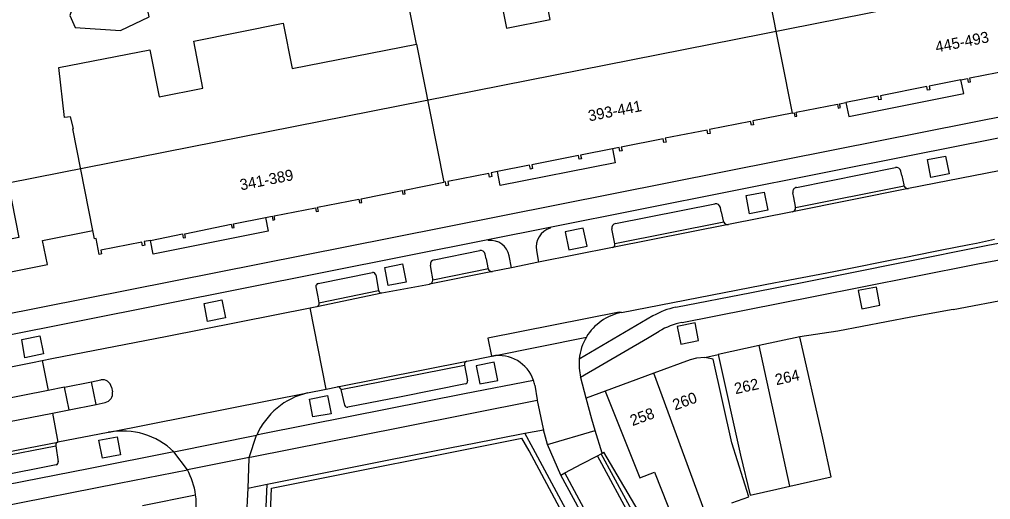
# Model space of a CAD drawing. Extents: x 194485 to 197793, y 468269 to 470822.
# Drawn here: x 194991.2 to 195096.6, y 469431.3 to 469483.4 of the extents above; entities that cross this region are included whole.
import ezdxf

# ---------------------------------------------------------------- set-up
doc = ezdxf.new("R2010")
doc.units = 0
for name, color, linetype in [('BGT begrenzing pand op maaiveld onder overbouw', 7, 'Continuous'), ('BGT grensvlak onbegroeid terreindeel', 7, 'Continuous'), ('BGT grensvlak pand deel overbouw', 7, 'Continuous'), ('BGT grensvlak pand min 1', 7, 'Continuous'), ('BGT grensvlak pand op maaiveld', 7, 'Continuous'), ('BGT grensvlak pand op maaiveld LR', 7, 'Continuous'), ('BGT grensvlak vegetatieobject', 7, 'Continuous'), ('BGT grensvlak wegdeel', 7, 'Continuous'), ('BGT tekst huisnummerreeks', 7, 'Continuous')]:
    doc.layers.add(name, color=color, linetype=linetype)

msp = doc.modelspace()

# ---------------------------------------------------------------- linework, layer by layer
at = {"layer": 'BGT begrenzing pand op maaiveld onder overbouw'}
for points in [[(195093.39, 469476.89), (195089.93, 469476.2), (195090.01, 469475.8), (195089.77, 469475.75), (195089.69, 469476.15), (195084.64, 469475.15), (195084.71, 469474.75), (195084.47, 469474.7), (195084.39, 469475.1), (195080.9, 469474.41)], [(195055.57, 469469.39), (195052.11, 469468.71), (195052.19, 469468.3), (195051.94, 469468.25), (195051.86, 469468.66), (195046.81, 469467.66), (195046.89, 469467.25), (195046.65, 469467.2), (195046.57, 469467.61), (195043.09, 469466.92)], [(195005.41, 469459.45), (195008.9, 469460.15), (195008.98, 469459.74), (195009.22, 469459.78), (195009.15, 469460.17), (195014.19, 469461.2), (195014.27, 469460.81), (195014.52, 469460.85), (195014.44, 469461.24), (195017.9, 469461.93)]]:
    msp.add_lwpolyline(points, dxfattribs=at)
at = {"layer": 'BGT grensvlak onbegroeid terreindeel'}
for p in [(195054.43, 469436.35), (195062.24, 469423.59)]:
    msp.add_line(p, (195054.64, 469436.47), dxfattribs=at)
for points in [[(195089.75, 469468.23), (195091.71, 469468.6), (195092.09, 469466.66), (195090.13, 469466.27), (195089.75, 469468.23)], [(195072.01, 469464.7), (195072.41, 469462.73), (195070.45, 469462.35), (195070.07, 469464.31), (195072.01, 469464.7)], [(195050.44, 469460.4), (195050.83, 469458.42), (195052.8, 469458.83), (195052.38, 469460.79), (195050.44, 469460.4)], [(195030.84, 469456.5), (195032.78, 469456.9), (195033.18, 469454.93), (195031.22, 469454.56), (195030.84, 469456.5)], [(195011.23, 469452.62), (195013.15, 469452.99), (195013.56, 469451.05), (195011.6, 469450.64), (195011.23, 469452.62)], [(194991.47, 469448.69), (194993.41, 469449.08), (194993.81, 469447.13), (194991.8, 469446.71), (194991.47, 469448.69)], [(195040.76, 469445.83), (195041.15, 469443.88), (195043.13, 469444.24), (195042.74, 469446.24), (195040.76, 469445.83)], [(195022.69, 469442.22), (195024.64, 469442.61), (195025.02, 469440.64), (195023.05, 469440.29), (195022.69, 469442.22)], [(194999.81, 469437.78), (195001.79, 469438.15), (195002.15, 469436.2), (195000.21, 469435.81), (194999.81, 469437.78)]]:
    msp.add_lwpolyline(points, dxfattribs=at)
at = {"layer": 'BGT grensvlak pand deel overbouw'}
for points in [[(195080.9, 469474.41), (195081.2, 469472.91), (195093.68, 469475.38), (195093.39, 469476.89)], [(195055.57, 469469.39), (195055.87, 469467.88), (195043.39, 469465.42), (195043.09, 469466.92)], [(195017.9, 469461.93), (195018.2, 469460.45), (195005.71, 469457.96), (195005.41, 469459.45)]]:
    msp.add_lwpolyline(points, dxfattribs=at)
at = {"layer": 'BGT grensvlak pand min 1'}
msp.add_lwpolyline([(195136.75, 469494.68), (194989.99, 469465.67), (194991.15, 469459.78), (194987.3, 469459.02), (194987.91, 469455.98), (194958.84, 469450.2), (194954.73, 469470.85), (194957.23, 469471.14), (194948.76, 469545.42), (194942.8, 469544.74), (194941.93, 469552.33), (194938.82, 469551.98), (194935.24, 469583.02)], dxfattribs=at)
at = {"layer": 'BGT grensvlak pand op maaiveld'}
for p, q in [((195075.91, 469449), (195071.47, 469448.03)), ((195078.39, 469438.01), (195075.91, 469449)), ((195071.47, 469448.03), (195067.04, 469447.06)), ((195064.01, 469446.5), (195060.06, 469445.05)), ((195064.7, 469446.66), (195064.01, 469446.5)), ((195065.57, 469446.73), (195064.7, 469446.66)), ((195066.5, 469446.58), (195065.57, 469446.73)), ((195068.52, 469437.48), (195066.5, 469446.58)), ((195067.04, 469447.06), (195069.46, 469436.14)), ((195060.06, 469445.05), (195054.77, 469443.11)), ((195054.77, 469443.11), (195058.53, 469433.67)), ((195058.53, 469433.67), (195060.14, 469434.29)), ((195060.14, 469434.29), (195062.35, 469428.66)), ((195073.39, 469432.45), (195074.82, 469432.77))]:
    msp.add_line(p, q, dxfattribs=at)
for points in [[(195034.29, 469480.75), (195033.32, 469485.66), (195043.03, 469487.59), (195044.05, 469482.49), (195048.8, 469483.44), (195047.79, 469488.54), (195057.45, 469490.45), (195058.41, 469485.55), (195072.09, 469488.25)], [(194999.18, 469460.51), (194996.99, 469471.57), (194997.06, 469471.59), (194996.74, 469472.86), (194996.09, 469472.79), (194995.49, 469478.22), (195005.35, 469480.15), (195006.35, 469475.04), (195011.12, 469475.99), (195010.11, 469481.09), (195019.83, 469483.01), (195020.8, 469478.1), (195034.29, 469480.75)], [(195093.39, 469476.89), (195094.1, 469477.03), (195094.18, 469476.62), (195094.43, 469476.67), (195094.35, 469477.08), (195098.81, 469477.96), (195098.89, 469477.56), (195099.13, 469477.61), (195099.05, 469478.01), (195103.52, 469478.89), (195103.6, 469478.49), (195103.84, 469478.54), (195103.76, 469478.94), (195108.23, 469479.83), (195108.31, 469479.41), (195108.56, 469479.45), (195108.48, 469479.86), (195112.94, 469480.74)], [(195075.05, 469473.25), (195075.27, 469473.3), (195075.35, 469472.89), (195075.59, 469472.94), (195075.51, 469473.35), (195079.98, 469474.23), (195080.06, 469473.82), (195080.3, 469473.87), (195080.22, 469474.28), (195080.9, 469474.41)], [(195075.05, 469473.25), (195070.8, 469472.41), (195070.88, 469472.01), (195070.64, 469471.96), (195070.56, 469472.36), (195066.1, 469471.48), (195066.18, 469471.07), (195065.93, 469471.03), (195065.85, 469471.43), (195061.3, 469470.53), (195061.38, 469470.12), (195061.14, 469470.07), (195061.05, 469470.48), (195056.52, 469469.58), (195056.6, 469469.17), (195056.36, 469469.13), (195056.28, 469469.53), (195055.57, 469469.39)], [(195043.09, 469466.92), (195042.4, 469466.78), (195042.48, 469466.38), (195042.23, 469466.33), (195042.15, 469466.73), (195037.69, 469465.85), (195037.77, 469465.44), (195037.52, 469465.39), (195037.44, 469465.8), (195037.25, 469465.76)], [(195017.9, 469461.93), (195018.61, 469462.07), (195018.69, 469461.66), (195018.93, 469461.71), (195018.85, 469462.12), (195023.32, 469463), (195023.4, 469462.59), (195023.64, 469462.64), (195023.56, 469463.05), (195028.02, 469463.94), (195028.11, 469463.53), (195028.35, 469463.58), (195028.27, 469463.98), (195032.73, 469464.87), (195032.82, 469464.46), (195033.06, 469464.51), (195032.98, 469464.92), (195037.25, 469465.76)], [(195005.41, 469459.45), (195004.73, 469459.32), (195004.81, 469458.92), (195004.56, 469458.88), (195004.48, 469459.27), (195000.02, 469458.38), (195000.1, 469457.99), (194999.85, 469457.94), (194999.51, 469459.66), (194999.36, 469459.63), (194999.18, 469460.51)], [(195074.82, 469432.77), (195079.29, 469433.79), (195078.39, 469438.01)], [(195068.53, 469430.97), (195070.38, 469431.61), (195068.52, 469437.48)], [(195069.46, 469436.14), (195070.49, 469431.81), (195073.39, 469432.45)]]:
    msp.add_lwpolyline(points, dxfattribs=at)
at = {"layer": 'BGT grensvlak pand op maaiveld LR'}
for p, q in [((195072.09, 469488.25), (195075.05, 469473.25)), ((195034.29, 469480.75), (195037.25, 469465.76)), ((195074.82, 469432.77), (195071.47, 469448.03)), ((195065.64, 469429.89), (195060.06, 469445.05))]:
    msp.add_line(p, q, dxfattribs=at)
at = {"layer": 'BGT grensvlak vegetatieobject'}
for p, q in [((195018.56, 469432.58), (195045.74, 469438)), ((195046.51, 469436.63), (195045.74, 469438)), ((195053.86, 469422.9), (195046.51, 469436.63)), ((195018.08, 469421.79), (195018.56, 469432.58))]:
    msp.add_line(p, q, dxfattribs=at)
msp.add_lwpolyline([(195054.33, 469423.15), (195046.95, 469436.87), (195046.06, 469438.52)], dxfattribs=at)
at = {"layer": 'BGT grensvlak wegdeel'}
for p, q in [((195136.51, 469480.56), (195079.68, 469469.29)), ((195079.68, 469469.29), (195031.66, 469459.73)), ((195100.5, 469467.6), (195087.71, 469465.09)), ((195075.53, 469465.21), (195086.28, 469467.35)), ((195086.96, 469466.48), (195086.87, 469466.96)), ((195086.96, 469466.48), (195087.17, 469465.48)), ((195087.21, 469465.35), (195075.44, 469463)), ((195087.71, 469465.09), (195075.09, 469462.57)), ((195075.24, 469464.12), (195075.14, 469464.62)), ((195055.89, 469461.29), (195066.68, 469463.43)), ((195075.43, 469463.12), (195075.24, 469464.12)), ((195096.31, 469458.92), (195120.82, 469463.76)), ((195067.37, 469462.54), (195067.27, 469463.04)), ((195067.37, 469462.54), (195067.59, 469461.57)), ((195075.09, 469462.57), (195068.16, 469461.18)), ((195068.16, 469461.18), (195055.56, 469458.67)), ((195067.64, 469461.43), (195055.81, 469459.08)), ((195042.04, 469459.55), (195048.78, 469460.89)), ((195048.78, 469460.89), (195048.8, 469460.79)), ((195055.61, 469460.15), (195055.5, 469460.7)), ((195055.81, 469459.08), (195055.61, 469460.15)), ((194978.19, 469446.86), (195042.04, 469459.55)), ((195031.66, 469459.73), (194982.67, 469450.02)), ((195042.07, 469459.44), (195042.04, 469459.55)), ((195055.82, 469459.07), (195055.81, 469459.08)), ((195091.14, 469458.39), (195094.29, 469459.01)), ((195094.29, 469459.01), (195095.06, 469459.17)), ((195095.06, 469459.17), (195097.04, 469459.57)), ((195036.2, 469457.36), (195041.16, 469458.35)), ((195041.85, 469457.47), (195041.75, 469457.96)), ((195047.32, 469458.35), (195047.55, 469457.08)), ((195055.56, 469458.67), (195047.55, 469457.08)), ((195086.92, 469457.07), (195096.31, 469458.92)), ((195087.23, 469457.6), (195090.4, 469458.24)), ((195090.4, 469458.24), (195091.14, 469458.39)), ((195041.85, 469457.47), (195042.05, 469456.47)), ((195044.61, 469456.47), (195044.36, 469457.77)), ((195047.55, 469457.08), (195044.61, 469456.47)), ((195076.71, 469455.01), (195086.92, 469457.07)), ((195080.32, 469456.23), (195086.44, 469457.45)), ((195086.44, 469457.45), (195087.23, 469457.6)), ((195023.62, 469454.78), (195029.51, 469455.96)), ((195042.54, 469456.08), (195035.71, 469454.71)), ((195035.89, 469456.28), (195035.81, 469456.77)), ((195036.06, 469455.27), (195035.89, 469456.28)), ((195042.09, 469456.35), (195036.07, 469455.14)), ((195044.61, 469456.47), (195042.54, 469456.08)), ((195074.05, 469455.02), (195079.59, 469456.09)), ((195079.59, 469456.09), (195080.32, 469456.23)), ((195029.87, 469455.72), (195030.18, 469454.03)), ((195056.53, 469451.62), (195073.27, 469454.89)), ((195070.64, 469453.81), (195076.71, 469455.01)), ((195073.27, 469454.89), (195074.05, 469455.02)), ((195023.49, 469452.29), (195030.54, 469453.75)), ((195023.71, 469452.69), (195030.18, 469454.03)), ((195030.18, 469454.03), (195030.19, 469453.99)), ((195030.54, 469453.75), (195035.71, 469454.71)), ((195062.45, 469452.2), (195070.64, 469453.81)), ((195023.71, 469452.69), (195023.72, 469452.63)), ((195092.54, 469451.97), (195099.4, 469453.25)), ((195007.22, 469449.06), (195022.75, 469452.14)), ((195022.75, 469452.14), (195023.29, 469452.25)), ((195024.49, 469443.31), (195022.75, 469452.14)), ((195023.29, 469452.25), (195023.48, 469452.28)), ((195023.48, 469452.28), (195023.49, 469452.29)), ((195092.54, 469451.97), (195087.96, 469451.12)), ((195059.96, 469451.26), (195051.95, 469446.58)), ((195087.96, 469451.12), (195080.01, 469449.59)), ((195080.01, 469449.59), (195075.91, 469449)), ((194994.73, 469446.64), (195007.22, 469449.06)), ((195042.51, 469446.9), (195052.74, 469448.97)), ((194992.6, 469446.2), (194993.67, 469446.42)), ((194993.67, 469446.42), (194994.73, 469446.64)), ((194993.67, 469446.42), (194994.3, 469443.18)), ((195025.72, 469443.55), (195039.74, 469446.33)), ((195039.74, 469446.33), (195042.43, 469446.88)), ((195065.57, 469446.73), (195067.04, 469447.06)), ((194983.79, 469444.42), (194992.6, 469446.2)), ((195026.08, 469443.27), (195039.52, 469445.93)), ((195039.51, 469445.98), (195039.52, 469445.93)), ((195039.52, 469445.93), (195039.84, 469444.23)), ((194999.03, 469444.11), (195000.02, 469444.31)), ((194994.3, 469443.18), (194957.08, 469435.82)), ((194996.09, 469443.53), (194994.3, 469443.18)), ((194996.09, 469443.53), (194999.03, 469444.11)), ((194996.58, 469441.08), (194996.09, 469443.53)), ((194999.52, 469441.66), (194999.03, 469444.11)), ((195001.19, 469443.52), (195001.29, 469443.03)), ((195022.48, 469442.91), (195024.49, 469443.31)), ((195024.49, 469443.31), (195025.72, 469443.55)), ((195026.07, 469443.33), (195026.08, 469443.27)), ((195026.08, 469443.27), (195026.49, 469441.57)), ((195000.92, 469438.64), (195022.48, 469442.91)), ((195054.77, 469443.11), (195052.71, 469442.35)), ((194994.77, 469440.72), (194996.58, 469441.08)), ((194996.58, 469441.08), (194999.52, 469441.66)), ((194999.52, 469441.66), (195000.5, 469441.86)), ((194957.57, 469433.37), (194994.77, 469440.72)), ((194994.77, 469440.72), (194995.38, 469437.57)), ((195007.95, 469436.52), (195016.94, 469438.31)), ((195016.14, 469435.89), (195016.94, 469438.31)), ((195046.06, 469438.52), (195048.07, 469438.9)), ((195048.52, 469437.31), (195048.07, 469438.9)), ((195048.52, 469437.31), (195053.69, 469438.84)), ((195054.43, 469436.35), (195053.69, 469438.84)), ((194987.25, 469435.99), (194995.36, 469437.57)), ((194987.61, 469435.71), (194995.14, 469437.17)), ((194995.13, 469437.23), (194995.14, 469437.17)), ((194995.14, 469437.17), (194995.4, 469435.44)), ((194995.38, 469437.57), (194995.36, 469437.57)), ((195031.12, 469435.59), (195038.27, 469437.01)), ((195049.96, 469433.98), (195048.52, 469437.31)), ((195009.43, 469434.57), (195007.95, 469436.52)), ((195016.14, 469435.89), (195009.43, 469434.57)), ((195052.24, 469435.2), (195053.92, 469436.09)), ((195053.92, 469436.09), (195054.34, 469436.31)), ((195066.92, 469412.14), (195053.92, 469436.09)), ((195054.34, 469436.31), (195054.43, 469436.35)), ((195066.69, 469413.62), (195054.34, 469436.31)), ((194995.17, 469435.1), (194988.29, 469433.73)), ((195018.08, 469432.99), (195031.12, 469435.59)), ((195050.39, 469434.22), (195052.24, 469435.2)), ((195002.01, 469433.12), (195009.43, 469434.57)), ((195049.96, 469433.98), (195050.39, 469434.22)), ((195061.24, 469413.14), (195049.96, 469433.98)), ((195063.42, 469410.19), (195050.39, 469434.22)), ((194987.43, 469430.22), (195002.01, 469433.12)), ((195015.97, 469432.58), (195018.08, 469432.99)), ((195017.89, 469428.79), (195018.08, 469432.99)), ((195004.55, 469430.67), (195010.31, 469431.84))]:
    msp.add_line(p, q, dxfattribs=at)
for points in [[(195002.52, 469486.55), (194997.25, 469485.5), (194996.66, 469483.85), (194997.26, 469482.54), (195002.15, 469482.22), (195005.27, 469483.72), (195004.98, 469485.07), (195002.52, 469486.55)], [(195048.78, 469460.89), (195087.98, 469468.69), (195136.87, 469478.38), (195176.73, 469486.23)], [(195063.11, 469450.54), (195077.37, 469453.36), (195088.32, 469455.52), (195095.21, 469456.9), (195097.18, 469457.27), (195109.01, 469459.64), (195121.53, 469462.06), (195126.64, 469463.07)], [(194987.91, 469455.98), (194989.64, 469456.32), (194989.72, 469455.93), (194994.23, 469456.82), (194993.71, 469459.43), (194999.18, 469460.51)], [(195023.38, 469454.42), (195023.6, 469453.32), (195023.71, 469452.69)], [(195082.24, 469454.02), (195082.63, 469452.04), (195084.58, 469452.42), (195084.21, 469454.39), (195082.24, 469454.02)], [(195056.53, 469451.62), (195056.29, 469451.68), (195042.04, 469448.83), (195042.43, 469446.88)], [(195052.1, 469444.6), (195059.35, 469448.86), (195060.64, 469449.6)], [(195062.58, 469450.12), (195062.97, 469448.21), (195064.9, 469448.59), (195064.53, 469450.5), (195062.58, 469450.12)], [(195042.51, 469446.9), (195042.43, 469446.88), (195042.43, 469446.88)], [(195046.99, 469444.26), (195039.49, 469442.8), (195026.93, 469440.32), (195017.63, 469438.45), (195016.94, 469438.31)], [(195052.71, 469442.35), (195052.12, 469444.53), (195052.1, 469444.6)], [(195039.6, 469443.88), (195032.63, 469442.47), (195026.83, 469441.35)], [(195047.13, 469443.73), (195047.38, 469442.17), (195047.4, 469442.08)], [(195053.69, 469438.84), (195053.33, 469440.04), (195052.71, 469442.35)], [(195047.4, 469442.08), (195032.65, 469439.16), (195016.41, 469435.94), (195016.14, 469435.89)], [(195047.4, 469442.08), (195048.04, 469439.02), (195048.07, 469438.9)], [(195000.92, 469438.64), (195000.88, 469438.63), (195000.83, 469438.62), (194995.38, 469437.57)], [(195038.27, 469437.01), (195040.38, 469437.42), (195046.06, 469438.52)], [(195007.95, 469436.52), (194998.68, 469434.67), (194987.94, 469432.57), (194977.21, 469430.45), (194968.56, 469428.75), (194959.63, 469426.98), (194953.45, 469425.75)], [(195016.14, 469435.89), (195016.11, 469435.8), (195015.97, 469432.58)], [(195015.97, 469432.58), (195015.91, 469431.19), (195015.83, 469429.76), (195015.79, 469429.25)]]:
    msp.add_lwpolyline(points, dxfattribs=at)
for centre, radius, start, end in [((195086.37, 469466.86), 0.501, 11.3803, 101.1947), ((195087.63, 469465.57), 0.474, 189.7976, 207.3231), ((195087.64, 469465.57), 0.484, 207.2099, 277.9212), ((195075.63, 469464.72), 0.5, 101.2875, 191.3324), ((195066.78, 469462.94), 0.501, 11.3671, 101.118), ((195074.98, 469463.02), 0.463, 284.0352, 357.2838), ((195074.95, 469463.01), 0.495, 357.9978, 12.7977), ((195055.99, 469460.8), 0.5, 101.2884, 191.1966), ((195068.1, 469461.68), 0.527, 192.2538, 208.3113), ((195068.08, 469461.68), 0.504, 209.0252, 279.0854), ((195049.44, 469458.73), 2.15, 107.2464, 190.1648), ((195042.3, 469457.35), 2.11, 11.5964, 96.2688), ((195055.49, 469459), 0.334, 282.4312, 11.7462), ((195041.26, 469457.86), 0.5, 11.3626, 101.2573), ((195036.3, 469456.87), 0.501, 101.3786, 191.3311), ((195029.57, 469455.67), 0.299, 10.4252, 101.6748), ((195042.54, 469456.55), 0.493, 189.0284, 203.8523), ((195042.5, 469456.54), 0.459, 204.6746, 274.5931), ((195023.67, 469454.48), 0.299, 101.3158, 191.0784), ((195035.58, 469455.18), 0.489, 285.2273, 354.9255), ((195035.57, 469455.18), 0.499, 355.4306, 10.6406), ((195030.48, 469454.04), 0.3, 190.5226, 280.5994), ((195023.43, 469452.58), 0.302, 282.8628, 9.91), ((195057.62, 469446.03), 5.7, 101.0577, 148.9406), ((195064, 469444.33), 8.02, 101.1483, 120.2462), ((195064.66, 469442.68), 8.01, 101.1871, 120.1687), ((195057.62, 469446.02), 5.7, 148.9271, 174.3761), ((195039.8, 469446.04), 0.3, 101.5152, 190.5759), ((195043.21, 469442.96), 4, 18.9065, 100.0987), ((195057.64, 469446.03), 5.71, 174.4338, 194.4168), ((195000.21, 469443.33), 1, 11.162, 101.0982), ((195039.55, 469444.17), 0.299, 281.1388, 10.7267), ((195043.31, 469442.99), 3.9, 11.0745, 19.0073), ((195025.78, 469443.26), 0.302, 13.6636, 100.1843), ((195000.31, 469442.84), 1, 281.2071, 11.1656), ((195024.28, 469435.11), 8, 103.0062, 156.4418), ((195026.78, 469441.64), 0.301, 193.3143, 280.8343), ((195002.39, 469430.77), 8, 45.9278, 100.5631), ((194995.43, 469437.27), 0.302, 103.3207, 188.2851), ((194995.11, 469435.4), 0.3, 281.2751, 8.5822), ((195002.39, 469430.77), 8, 7.688, 28.3744), ((195002.45, 469430.77), 7.94, 355.6788, 7.7531)]:
    msp.add_arc(centre, radius, start, end, dxfattribs=at)

# ---------------------------------------------------------------- texts
at = {"layer": 'BGT tekst huisnummerreeks'}
for s, rotation, p in [('445-493', 11.2, (195090.73, 469479.83)), ('393-441', 11.2, (195053.05, 469472.36)), ('341-389', 11.2, (195015.24, 469464.87)), ('264', 12.4, (195073.35, 469443.73)), ('262', 12.3, (195068.92, 469442.76)), ('260', 20.2, (195062.35, 469440.99)), ('258', 20.2, (195057.73, 469439.29))]:
    msp.add_text(s, height=1.2, rotation=rotation, dxfattribs=at).set_placement(p)

doc.saveas('drawing.dxf')
